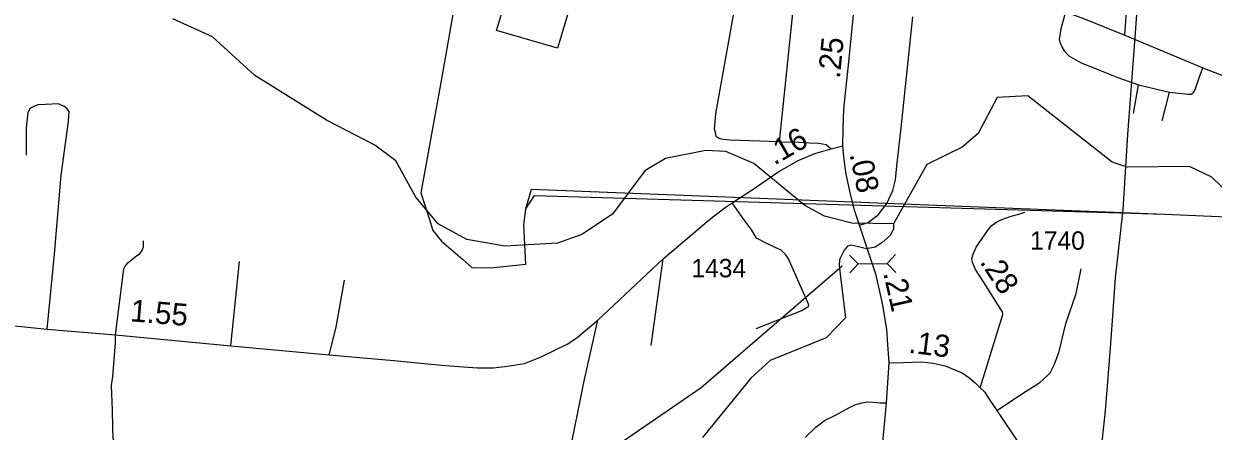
# Model space of a CAD drawing. Extents: x 2290615 to 2522933, y 819489 to 1012715.
# Drawn here: x 2385868 to 2393947, y 979212 to 981982 of the extents above; entities that cross this region are included whole.
import ezdxf

# ---------------------------------------------------------------- set-up
doc = ezdxf.new("R2010")
doc.units = 0
for name, color, linetype in [('Exist Boundary Political City Limit New', 7, 'Continuous'), ('Exist Boundary Political City Limit Old', 7, 'Continuous'), ('Exist Hydrographic Creek Single Shore', 7, 'Continuous'), ('Exist Hydrographic Misc Water Feature', 7, 'Continuous'), ('Exist Road Non-System Type 51', 7, 'Continuous'), ('Exist Road Primary NC Attributed', 7, 'Continuous'), ('Exist Road Primary NC Mileage Hundredths English Label', 7, 'Continuous'), ('Exist Road Primary NC Structure Culvert CELL', 7, 'Continuous'), ('Exist Road Primary NC Structure Culvert Number Label', 7, 'Continuous'), ('Exist Road Primary US Attributed', 7, 'Continuous'), ('Exist Road Secondary Mileage Hundredths English Label', 7, 'Continuous'), ('Exist Road Secondary Type 51 Attributed', 7, 'Continuous'), ('Exist Road Secondary Type 51 Number Label', 7, 'Continuous'), ('Exist Utilities Electrical Transmission Line', 7, 'Continuous'), ('Map Preparation Boundary City Limit Buffer Line', 7, 'Continuous')]:
    doc.layers.add(name, color=color, linetype=linetype)

msp = doc.modelspace()

# ---------------------------------------------------------------- linework, layer by layer
at = {"layer": 'Exist Boundary Political City Limit New'}
msp.add_lwpolyline([(2390853.6, 986356.8), (2389493.5, 981816), (2389078.7, 981936.4), (2389369.2, 982893.4), (2388943.6, 982960.5), (2388694.8, 981544.7), (2388565.3, 980833.1), (2388622.3, 980658.4), (2388645.5, 980577.3), (2388704.6, 980503.6), (2388847.4, 980382.6), (2388912.3, 980324.6), (2389037.7, 980322.3), (2389279, 980347.8), (2389265.1, 980612.1), (2389279, 980723.4), (2389336.9, 980814.4), (2393618.8, 980687.8), (2394515, 980647.9)], dxfattribs=at)
at = {"layer": 'Exist Boundary Political City Limit Old'}
msp.add_lwpolyline([(2390853.6, 986356.8), (2389493.5, 981816), (2389078.7, 981936.4), (2389369.2, 982893.4), (2388943.6, 982960.5), (2388694.8, 981544.7), (2388565.3, 980833.1), (2388622.3, 980658.4), (2388645.5, 980577.3), (2388704.6, 980503.6), (2388847.4, 980382.6), (2388912.3, 980324.6), (2389037.7, 980322.3), (2389279, 980347.8), (2389265.1, 980612.1), (2389279, 980723.4), (2389316.4, 980858.1), (2393618.8, 980687.8), (2394515, 980647.9)], dxfattribs=at)
at = {"layer": 'Exist Hydrographic Creek Single Shore'}
for points in [[(2391774.7, 980621), (2391491.7, 980625.7), (2391307.6, 980673.9), (2391173.7, 980747.2), (2390827.5, 981031.7), (2390635.6, 981112.4), (2390501.7, 981120.1), (2390227.5, 981066.2), (2390086.7, 980981.6), (2389865.6, 980686.8), (2389659.5, 980550.3), (2389493.7, 980491), (2389135.6, 980469.8), (2388876.7, 980514.9), (2388683.7, 980621.8), (2388531.6, 980802.7), (2388394.6, 981049.9), (2388251.7, 981155.6), (2387924.6, 981326), (2387436.6, 981631), (2387150.5, 981891.7), (2386881.5, 982015.2)], [(2394592.7, 980507), (2394249.6, 980637.4), (2393936.5, 980939.6), (2393785.6, 981012.2), (2393361.6, 981007.9), (2393260.7, 981039.9), (2392687.6, 981492.4), (2392479.6, 981480.6), (2392349.6, 981235.5), (2392242.6, 981142.4), (2392002.7, 981024.2), (2391774.7, 980621)]]:
    msp.add_lwpolyline(points, dxfattribs=at)
at = {"layer": 'Exist Hydrographic Misc Water Feature'}
msp.add_lwpolyline([(2391774.7, 980621), (2391775.7, 980588.2), (2391753.7, 980544.1), (2391695.1, 980492), (2391650.7, 980463.3), (2391592.1, 980451.5), (2391529.5, 980468.5), (2391487.8, 980477.6), (2391463.1, 980469.8), (2391440.9, 980442.4), (2391408.3, 980379.8), (2391407, 980335.4), (2391449.7, 979983.8), (2391318.6, 979847.1), (2390937.6, 979693.5), (2390805.6, 979573.3), (2390477.7, 979169)], dxfattribs=at)
at = {"layer": 'Exist Road Non-System Type 51'}
for p, q in [((2393347.2, 981903.9), (2393384.2, 982437.7)), ((2393347.2, 981903.9), (2393384.2, 982437.7)), ((2391000.6, 981179.8), (2391095.7, 982096)), ((2391000.6, 981179.8), (2391095.7, 982096)), ((2393405.3, 981371.9), (2393438.8, 981567.4)), ((2393405.3, 981371.9), (2393438.8, 981567.4)), ((2393438.8, 981567.4), (2393650, 981516.3)), ((2393438.8, 981567.4), (2393650, 981516.3)), ((2393600.7, 981320.8), (2393650, 981516.3)), ((2393600.7, 981320.8), (2393650, 981516.3)), ((2387273.4, 979792.5), (2387332.2, 980365.1)), ((2387273.4, 979792.5), (2387332.2, 980365.1)), ((2390129.2, 979793.9), (2390211.3, 980382.9)), ((2390129.2, 979793.9), (2390211.3, 980382.9))]:
    msp.add_line(p, q, dxfattribs=at)
for points in [[(2391000.6, 981179.8), (2390666.1, 981190.4), (2390618.6, 981195.7), (2390592.2, 981201), (2390572.8, 981213.3), (2390558.8, 981264.4), (2390569.3, 981368.3), (2390597.5, 981533.9), (2390704.9, 982129.4)], [(2391000.6, 981179.8), (2390666.1, 981190.4), (2390618.6, 981195.7), (2390592.2, 981201), (2390572.8, 981213.3), (2390558.8, 981264.4), (2390569.3, 981368.3), (2390597.5, 981533.9), (2390704.9, 982129.4)], [(2391544, 980612.3), (2391602.8, 980630.8), (2391671.2, 980682.3), (2391730.1, 980758.9), (2391769.8, 980847.5), (2391788.4, 980920.2), (2391798.1, 981015.1), (2391826.2, 981274.1), (2391907.2, 982029)], [(2392942.3, 982062.5), (2392910.6, 981946.2), (2392900.1, 981875.7), (2392907.1, 981851.1), (2392917.7, 981824.6), (2392933.5, 981798.2), (2392965.2, 981763), (2393044.4, 981717.2), (2393164.1, 981671.4), (2393299.7, 981616.7), (2393438.8, 981567.4)], [(2393650, 981516.3), (2393776.8, 981504), (2393796.1, 981504), (2393810.2, 981512.8), (2393820.8, 981526.9), (2393852.4, 981621.1), (2393877.1, 981681.9)], [(2393650, 981516.3), (2393776.8, 981504), (2393796.1, 981504), (2393810.2, 981512.8), (2393820.8, 981526.9), (2393852.4, 981621.1), (2393877.1, 981681.9)], [(2386026.1, 979906), (2386077.2, 980416.5), (2386121.4, 980953), (2386172.1, 981318.2), (2386176.6, 981385.3), (2386160.4, 981405.1), (2386142.2, 981418.7), (2386104.1, 981436.4), (2386016, 981433.2), (2385964, 981430.4), (2385936.2, 981420.1), (2385908.4, 981405.7), (2385894.9, 981375.5), (2385884.2, 981273.4), (2385884.7, 981087.5)], [(2391000.6, 981179.8), (2391132.6, 981176.3), (2391204.8, 981172.8), (2391268.2, 981169.3), (2391317.5, 981160.4), (2391350.9, 981132.3)], [(2390843.4, 979911.4), (2391151.8, 980033.5), (2391177.6, 980047.8), (2391195.6, 980057.9), (2391199.3, 980070.1), (2391193.2, 980088), (2391060, 980388.7), (2391042.2, 980412.7), (2391012, 980442.1), (2390967.2, 980463.7), (2390906.1, 980491.6), (2390845, 980523.7), (2390814.1, 980578.6), (2390758.4, 980651.4), (2390678.8, 980764.3)], [(2390843.4, 979911.4), (2391151.8, 980033.5), (2391177.6, 980047.8), (2391195.6, 980057.9), (2391199.3, 980070.1), (2391193.2, 980088), (2391060, 980388.7), (2391042.2, 980412.7), (2391012, 980442.1), (2390967.2, 980463.7), (2390906.1, 980491.6), (2390845, 980523.7), (2390814.1, 980578.6), (2390758.4, 980651.4), (2390678.8, 980764.3)], [(2386511, 979011.8), (2386509.4, 979044.3), (2386498.6, 979085.3), (2386487.8, 979128.7), (2386475.4, 979162.7), (2386472.3, 979235.4), (2386470.8, 979356.1), (2386463, 979523.3), (2386473.9, 979583.6), (2386491.3, 979812.1), (2386491.7, 979866.8), (2386546.6, 980314.8), (2386554.3, 980328.7), (2386574.4, 980356.6), (2386597.6, 980375.1), (2386625.4, 980396.8), (2386654.8, 980416.9), (2386670.3, 980437), (2386681.1, 980464.9), (2386681.1, 980506.7)], [(2392478.1, 979353.4), (2392651.3, 979468.7), (2392768.8, 979543), (2392823, 979592.5), (2392840, 979609.5), (2392869.4, 979668.3), (2392900.3, 979753.4), (2392946.7, 979945.3), (2393016, 980148.2), (2393050.3, 980315.2)], [(2392478.1, 979353.4), (2392651.3, 979468.7), (2392768.8, 979543), (2392823, 979592.5), (2392840, 979609.5), (2392869.4, 979668.3), (2392900.3, 979753.4), (2392946.7, 979945.3), (2393016, 980148.2), (2393050.3, 980315.2)], [(2387941.5, 979730.6), (2387990.9, 979920.1), (2388046.6, 980238.2)], [(2389225.1, 978876.4), (2389443.1, 978820.3), (2389498, 978814.1), (2389515.8, 978818.8), (2389528.2, 978828.8), (2389532.8, 978840.5), (2389570.7, 979037), (2389672, 979543), (2389767.1, 979967)], [(2391175.7, 979170), (2391247.1, 979238.9), (2391305.9, 979285.3), (2391384.7, 979322.5), (2391471.3, 979370.5), (2391511.5, 979392.1), (2391559.5, 979404.5), (2391599.7, 979412.2), (2391636.8, 979409.1), (2391684.7, 979406), (2391728, 979405.3)]]:
    msp.add_lwpolyline(points, dxfattribs=at)
at = {"layer": 'Exist Road Primary NC Attributed'}
for points in [[(2391431, 981151.6), (2391433.7, 981271.4), (2391437.2, 981400), (2391472.4, 981722.5), (2391505.8, 982064.2), (2391542.8, 982393.7), (2391558.7, 982476.5)], [(2391745.1, 979676.1), (2391735.8, 979801.4), (2391729.6, 979905.1), (2391700.2, 980080.7), (2391656.9, 980272.6), (2391544, 980612.3), (2391513.1, 980708.2), (2391482.2, 980824.3), (2391453.9, 980958.7), (2391447.8, 981004.5), (2391442.5, 981042.4), (2391435.4, 981102.3), (2391431, 981151.6)], [(2391551.7, 977574.6), (2391573.4, 977793.6), (2391582.7, 977891.1), (2391588.9, 977977.7), (2391610.5, 978212.2), (2391647.6, 978574.3), (2391663.1, 978734.4), (2391680.1, 978904.7), (2391711, 979232), (2391728, 979405.3), (2391745.1, 979676.1)]]:
    msp.add_lwpolyline(points, dxfattribs=at)
at = {"layer": 'Exist Road Primary NC Structure Culvert CELL'}
for p, q in [((2391476.6, 980409.4), (2391534.5, 980349.5)), ((2391789.5, 980412.5), (2391732.9, 980351.5)), ((2391477.9, 980288.4), (2391534.5, 980349.5)), ((2391534.5, 980349.5), (2391732.9, 980351.5)), ((2391790.8, 980291.6), (2391732.9, 980351.5))]:
    msp.add_line(p, q, dxfattribs=at)
at = {"layer": 'Exist Road Primary NC Structure Culvert Number Label'}
msp.add_lwpolyline([(2391427.5, 980334.5), (2390469.8, 979507.4), (2388989.7, 978491.7)], dxfattribs=at)
at = {"layer": 'Exist Road Primary US Attributed'}
msp.add_lwpolyline([(2391558.7, 982476.5), (2391838.6, 982458.9), (2391894.9, 982448.3), (2391945.9, 982437.7), (2392058.6, 982406), (2392266.3, 982335.6), (2392419.5, 982273.9), (2392625.5, 982192.9), (2392836.7, 982108.3), (2392942.3, 982062.5), (2393065.6, 982016.7), (2393347.2, 981903.9), (2393877.1, 981681.9), (2394220.4, 981548)], dxfattribs=at)
at = {"layer": 'Exist Road Secondary Type 51 Attributed'}
for points in [[(2385695.1, 979940.6), (2386026.1, 979906), (2386491.7, 979866.8), (2387273.4, 979792.5), (2387941.5, 979730.6), (2388380.7, 979693.5), (2388587.9, 979673.4), (2388733.3, 979657.9), (2388949.8, 979642.4), (2389058, 979642.4), (2389150.8, 979654.8), (2389268.4, 979673.4), (2389382.8, 979716.7), (2389562.2, 979806.4), (2389627.1, 979849.8), (2389767.1, 979967), (2390211.3, 980382.9), (2390525.7, 980651.7), (2390632.4, 980733), (2390678.8, 980764.3), (2390815.6, 980853.7), (2390989.6, 980973.2), (2391127.4, 981053), (2391241.8, 981098.8), (2391350.9, 981132.3), (2391431, 981151.6)], [(2392363.7, 979508.2), (2392516.8, 980005.7), (2392515.2, 980022.7), (2392481.2, 980076.9), (2392407, 980196), (2392331.2, 980312.1), (2392311.1, 980358.5), (2392308, 980386.4), (2392315.7, 980415.8), (2392337.4, 980463.7), (2392417.8, 980582.1), (2392442.5, 980611.5), (2392470.4, 980630.1), (2392495.1, 980645.5), (2392535.3, 980661), (2392574, 980673.4), (2392626.6, 980687.3), (2392666.8, 980701.3)], [(2391745.1, 979676.1), (2391842.5, 979678.4), (2391967.8, 979684.6), (2392043.5, 979675.3), (2392125.5, 979656.7), (2392241.5, 979608.8), (2392286.3, 979576.3), (2392326.5, 979543.8), (2392363.7, 979508.2)], [(2392363.7, 979508.2), (2392394.6, 979477.2), (2392411.6, 979449.4), (2392478.1, 979353.4), (2392779.7, 978900), (2393404.4, 977954.5), (2393682.8, 977559.9)]]:
    msp.add_lwpolyline(points, dxfattribs=at)
at = {"layer": 'Exist Utilities Electrical Transmission Line'}
msp.add_lwpolyline([(2400210.1, 988342.6), (2399851.9, 988057.9), (2398657.7, 987180.1), (2397606.3, 986390.4), (2394192.6, 983711.4), (2393494.2, 982996.3), (2393414.9, 981889.3), (2393365.6, 981228.6), (2393332.4, 980716.4), (2393280.6, 980253.7), (2393248.6, 979805.3), (2393212.7, 979350.8), (2393157.4, 978842.2), (2393091.8, 978355.4)], dxfattribs=at)
at = {"layer": 'Map Preparation Boundary City Limit Buffer Line'}
msp.add_lwpolyline([(2390853.6, 986356.8), (2389493.5, 981816), (2389078.7, 981936.4), (2389369.2, 982893.4), (2388943.6, 982960.5), (2388694.8, 981544.7), (2388565.3, 980833.1), (2388622.3, 980658.4), (2388645.5, 980577.3), (2388704.6, 980503.6), (2388847.4, 980382.6), (2388912.3, 980324.6), (2389037.7, 980322.3), (2389279, 980347.8), (2389265.1, 980612.1), (2389279, 980723.4), (2389336.9, 980814.4), (2393618.8, 980687.8), (2394515, 980647.9)], dxfattribs=at)

# ---------------------------------------------------------------- texts
at = {"layer": 'Exist Road Primary NC Mileage Hundredths English Label'}
for s, rotation, p in [('.25', 84.41066, (2391410.7, 981605.6)), ('.08', 281.86281, (2391476.5, 981094.4)), ('.21', 282.71665, (2391704.9, 980287.3))]:
    msp.add_text(s, height=150, rotation=rotation, dxfattribs=at).set_placement(p)
at = {"layer": 'Exist Road Secondary Mileage Hundredths English Label'}
for s, rotation, p in [('.16', 30.06866, (2390966.1, 981016.8)), ('.28', 303.14146, (2392357.9, 980362.6)), ('1.55', 355.18207, (2386588, 979959.8)), ('.13', 353.01463, (2391873.3, 979746.5))]:
    msp.add_text(s, height=150, rotation=rotation, dxfattribs=at).set_placement(p)
at = {"layer": 'Exist Road Secondary Type 51 Number Label'}
msp.add_text('1740', height=125, dxfattribs=at).set_placement((2392702.8, 980445.6))
msp.add_text('1434', height=125, rotation=360, dxfattribs=at).set_placement((2390402.3, 980258.3))

doc.saveas('drawing.dxf')
